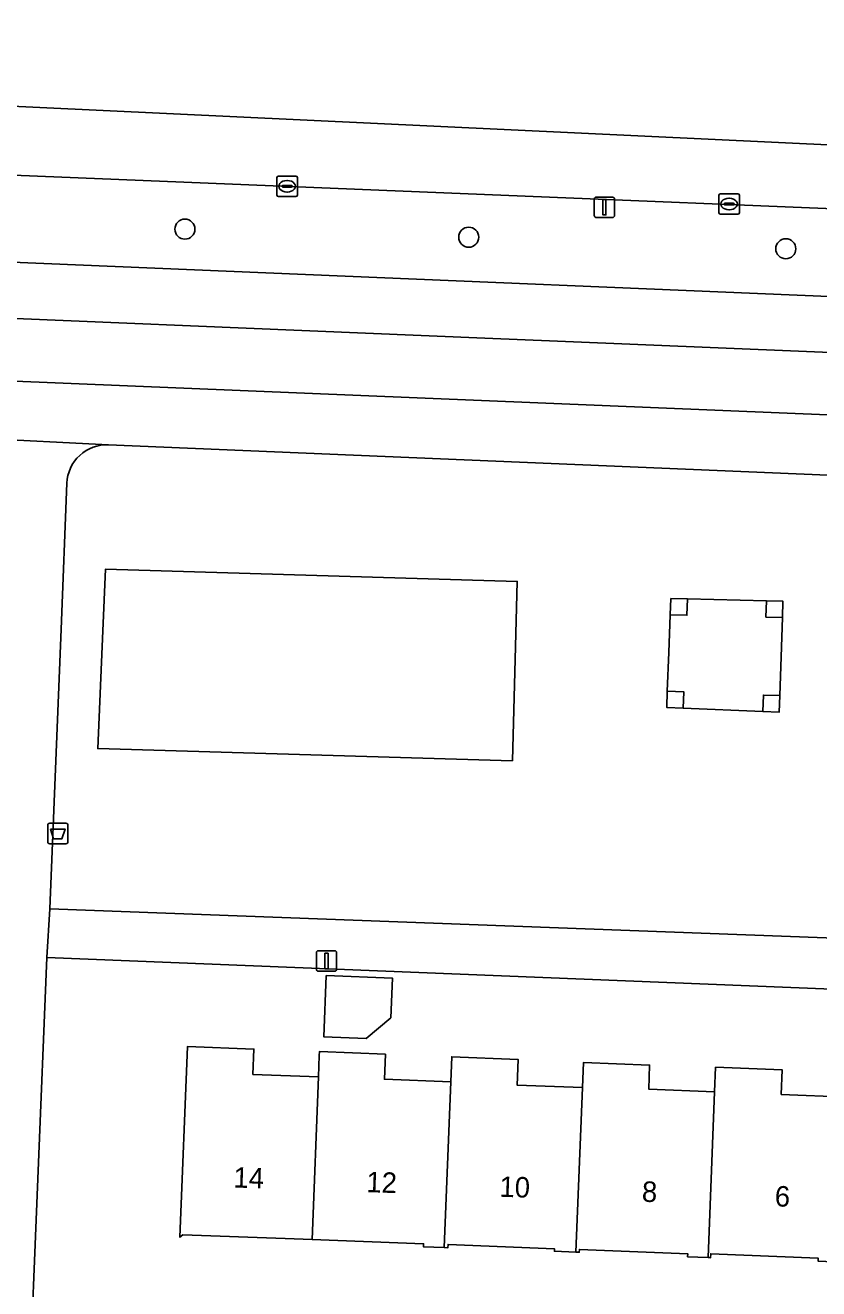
# Model space of a CAD drawing. Extents: x 161354 to 162026, y 386504 to 387460.
# Drawn here: x 161653.9 to 161692.6, y 387393.1 to 387454.8 of the extents above; entities that cross this region are included whole.
import ezdxf

# ---------------------------------------------------------------- set-up
doc = ezdxf.new("R2010")
doc.units = 0
for name, color, linetype in [('IMGEO_Afvalbak', 7, 'Continuous'), ('IMGEO_Berm_groen', 7, 'Continuous'), ('IMGEO_Boom', 7, 'Continuous'), ('IMGEO_Erf', 7, 'Continuous'), ('IMGEO_Fietspad_gesloten', 7, 'Continuous'), ('IMGEO_Grasland_overig', 7, 'Continuous'), ('IMGEO_Groenvoorziening', 7, 'Continuous'), ('IMGEO_Hoogspanningsmast', 7, 'Continuous'), ('IMGEO_Kolk', 7, 'Continuous'), ('IMGEO_Lichtmast', 7, 'Continuous'), ('IMGEO_Pand', 7, 'Continuous'), ('IMGEO_Pand_nummerreeks', 7, 'Continuous'), ('IMGEO_Rijbaan_lokaal_gesloten', 7, 'Continuous'), ('IMGEO_Voetpad_open', 7, 'Continuous')]:
    doc.layers.add(name, color=color, linetype=linetype)

msp = doc.modelspace()

# ---------------------------------------------------------------- linework, layer by layer
at = {"layer": 'IMGEO_Afvalbak'}
for p, q in [((161655.052, 387415.858), (161655.842, 387415.858)), ((161655.842, 387415.858), (161655.052, 387415.858)), ((161654.952, 387414.958), (161654.952, 387415.758)), ((161654.952, 387415.758), (161654.952, 387414.958)), ((161655.942, 387415.758), (161655.942, 387414.958)), ((161655.942, 387414.958), (161655.942, 387415.758)), ((161655.842, 387414.858), (161655.052, 387414.858)), ((161655.052, 387414.858), (161655.842, 387414.858))]:
    msp.add_line(p, q, dxfattribs=at)
msp.add_lwpolyline([(161655.095, 387415.572), (161655.799, 387415.572), (161655.65, 387415.102), (161655.244, 387415.102), (161655.095, 387415.572)], dxfattribs=at)
for centre, start, end in [((161655.052, 387415.758), 90, 180), ((161655.052, 387415.758), 90, 180), ((161655.842, 387415.758), 0, 90), ((161655.842, 387415.758), 360, 90), ((161655.052, 387414.958), 180, 270), ((161655.052, 387414.958), 180, 270), ((161655.842, 387414.958), 270, 0), ((161655.842, 387414.958), 270, 0)]:
    msp.add_arc(centre, 0.1, start, end, dxfattribs=at)
at = {"layer": 'IMGEO_Berm_groen'}
for points in [[(161739.669, 387443.941), (161735.771, 387444.103), (161577.085, 387450.606), (161570.123, 387450.845), (161568.939, 387450.72), (161566.731, 387450.192), (161564.732, 387449.345), (161557.191, 387446.309), (161554.684, 387445.276), (161553.519, 387444.83)], [(161612.89, 387444.91), (161652.822, 387443.267), (161706.244, 387441.015), (161723.243, 387440.365), (161738.753, 387439.947), (161739.398, 387439.93)], [(161679.83, 387439.386), (161676.294, 387439.535), (161644.429, 387440.874), (161614.558, 387442.129), (161612.683, 387442.214), (161610.883, 387442.256)], [(161586.996, 387439.386), (161587.121, 387438.74), (161591.835, 387439.274), (161601.898, 387439.584), (161610.753, 387439.197), (161612.483, 387439.13), (161628.393, 387438.471), (161644.302, 387437.813), (161676.122, 387436.495), (161707.941, 387435.177), (161736.908, 387434.048), (161739.654, 387433.94), (161739.77, 387436.897), (161738.649, 387436.943), (161708.067, 387438.213), (161679.83, 387439.386)]]:
    msp.add_lwpolyline(points, dxfattribs=at)
at = {"layer": 'IMGEO_Boom'}
for centre in [(161661.65, 387444.856), (161675.503, 387444.462), (161690.98, 387443.898)]:
    msp.add_circle(centre, 0.489, dxfattribs=at)
at = {"layer": 'IMGEO_Erf'}
for points in [[(161707.367, 387407.191), (161654.905, 387409.299), (161654.027, 387387.694)], [(161693.706, 387394.441), (161692.552, 387394.491), (161692.557, 387394.633), (161687.316, 387394.842), (161687.309, 387394.651), (161687.19, 387394.656), (161686.19, 387394.696), (161686.196, 387394.844), (161680.904, 387395.056), (161680.898, 387394.918), (161680.738, 387394.924), (161679.683, 387394.966), (161679.688, 387395.09), (161674.493, 387395.298), (161674.486, 387395.136), (161674.31, 387395.143), (161673.292, 387395.184), (161673.298, 387395.337), (161667.86, 387395.543), (161666.541, 387395.593), (161661.543, 387395.762), (161661.408, 387395.649), (161661.781, 387404.964), (161665.016, 387404.835), (161664.967, 387403.602), (161668.17, 387403.474), (161668.211, 387404.524), (161668.219, 387404.715), (161671.437, 387404.586), (161671.388, 387403.365), (161674.625, 387403.235), (161674.676, 387404.457), (161677.913, 387404.328), (161677.863, 387403.081), (161681.05, 387402.954), (161681.101, 387404.179), (161684.333, 387404.05), (161684.287, 387402.884), (161687.505, 387402.755), (161687.553, 387403.947), (161690.805, 387403.817), (161690.757, 387402.625), (161694.02, 387402.495)]]:
    msp.add_lwpolyline(points, dxfattribs=at)
msp.add_lwpolyline([(161671.707, 387406.366), (161670.502, 387405.35), (161668.43, 387405.433), (161668.55, 387408.423), (161671.784, 387408.293)], close=True, dxfattribs=at)
at = {"layer": 'IMGEO_Fietspad_gesloten'}
msp.add_lwpolyline([(161610.883, 387442.256), (161612.683, 387442.214), (161614.558, 387442.129), (161644.429, 387440.874), (161676.294, 387439.535), (161679.83, 387439.386), (161708.067, 387438.213), (161738.649, 387436.943), (161738.753, 387439.947), (161723.243, 387440.365), (161706.244, 387441.015), (161652.822, 387443.267), (161612.89, 387444.91)], dxfattribs=at)
at = {"layer": 'IMGEO_Grasland_overig'}
msp.add_lwpolyline([(161690.812, 387425.896), (161690.013, 387425.922), (161690.038, 387426.715), (161686.174, 387426.806), (161686.154, 387426.006), (161685.343, 387426.026), (161685.271, 387424.193), (161685.197, 387422.31), (161685.997, 387422.279), (161685.965, 387421.478), (161689.865, 387421.319), (161689.89, 387422.111), (161690.69, 387422.086), (161690.751, 387423.978)], close=True, dxfattribs=at)
at = {"layer": 'IMGEO_Groenvoorziening'}
for points in [[(161744.638, 387430.769), (161737.785, 387430.965), (161657.925, 387434.327)], [(161655.886, 387432.452), (161655.603, 387425.335), (161655.059, 387411.688), (161717.333, 387409.351), (161716.965, 387401.11), (161719.159, 387401.034), (161719.485, 387409.508), (161744.963, 387408.488), (161745.049, 387400.136), (161749.25, 387399.959), (161749.261, 387400.195), (161749.374, 387400.239), (161749.971, 387415.495), (161749.921, 387419.078)]]:
    msp.add_lwpolyline(points, dxfattribs=at)
for points in [[(161677.635, 387418.91), (161657.398, 387419.502), (161657.646, 387425.256), (161657.776, 387428.267), (161677.874, 387427.665), (161677.787, 387424.482)], [(161657.646, 387425.256), (161657.398, 387419.502), (161677.635, 387418.91), (161677.787, 387424.482), (161677.874, 387427.665), (161657.776, 387428.267)], [(161690.812, 387425.896), (161690.751, 387423.978), (161690.69, 387422.086), (161690.664, 387421.286), (161689.865, 387421.319), (161685.965, 387421.478), (161685.166, 387421.511), (161685.197, 387422.31), (161685.271, 387424.193), (161685.343, 387426.026), (161685.374, 387426.825), (161686.174, 387426.806), (161690.038, 387426.715), (161690.838, 387426.696)]]:
    msp.add_lwpolyline(points, close=True, dxfattribs=at)
msp.add_arc((161657.839, 387432.374), 1.955, 87.48169, 177.71963, dxfattribs=at)
at = {"layer": 'IMGEO_Hoogspanningsmast'}
for points in [[(161686.174, 387426.806), (161685.374, 387426.825), (161685.343, 387426.026), (161686.154, 387426.006)], [(161690.838, 387426.696), (161690.038, 387426.715), (161690.013, 387425.922), (161690.812, 387425.896)], [(161685.197, 387422.31), (161685.166, 387421.511), (161685.965, 387421.478), (161685.997, 387422.279)], [(161690.69, 387422.086), (161689.89, 387422.111), (161689.865, 387421.319), (161690.664, 387421.286)]]:
    msp.add_lwpolyline(points, close=True, dxfattribs=at)
at = {"layer": 'IMGEO_Kolk'}
for p, q in [((161666.139, 387446.522), (161666.139, 387447.374)), ((161666.214, 387447.448), (161667.066, 387447.448)), ((161667.14, 387447.374), (161667.14, 387446.522)), ((161666.398, 387446.942), (161666.398, 387446.954)), ((161666.836, 387446.905), (161666.438, 387446.905)), ((161666.441, 387446.991), (161666.839, 387446.991)), ((161666.65, 387446.668), (161666.625, 387446.668)), ((161666.627, 387447.228), (161666.652, 387447.228)), ((161666.882, 387446.954), (161666.882, 387446.942)), ((161667.066, 387446.448), (161666.214, 387446.448)), ((161687.713, 387445.655), (161687.713, 387446.507)), ((161687.788, 387446.581), (161688.64, 387446.581)), ((161687.972, 387446.075), (161687.972, 387446.087)), ((161688.41, 387446.038), (161688.012, 387446.038)), ((161688.015, 387446.124), (161688.413, 387446.124)), ((161688.201, 387446.361), (161688.226, 387446.361)), ((161688.456, 387446.087), (161688.456, 387446.075)), ((161688.714, 387446.507), (161688.714, 387445.655)), ((161688.64, 387445.581), (161687.788, 387445.581)), ((161688.224, 387445.801), (161688.199, 387445.801))]:
    msp.add_line(p, q, dxfattribs=at)
for points in [[(161666.139, 387446.522), (161666.139, 387447.374)], [(161666.214, 387447.448), (161667.066, 387447.448)], [(161667.14, 387447.374), (161667.14, 387446.522)], [(161667.066, 387446.448), (161666.214, 387446.448)], [(161687.713, 387445.655), (161687.713, 387446.507)], [(161687.788, 387446.581), (161688.64, 387446.581)], [(161688.714, 387446.507), (161688.714, 387445.655)], [(161688.64, 387445.581), (161687.788, 387445.581)]]:
    msp.add_lwpolyline(points, dxfattribs=at)
for centre, radius, start, end in [((161666.216, 387447.372), 0.0765, 91.55205, 178.44795), ((161666.216, 387447.372), 0.0765, 91.55205, 178.44795), ((161667.064, 387447.372), 0.0765, 1.55205, 88.44795), ((161667.064, 387447.372), 0.0765, 1.55205, 88.44795), ((161666.438, 387446.951), 0.0403, 85.87752, 175.75265), ((161666.435, 387446.941), 0.0366, 178.93798, 274.71019), ((161666.839, 387446.948), 0.043, 264.86636, 352.45326), ((161666.843, 387446.953), 0.0386, 1.73085, 96.63898), ((161666.216, 387446.524), 0.0765, 181.55205, 268.44795), ((161666.216, 387446.524), 0.0765, 181.55205, 268.44795), ((161667.064, 387446.524), 0.0765, 271.55205, 358.44795), ((161667.064, 387446.524), 0.0765, 271.55205, 358.44795), ((161687.79, 387446.505), 0.0765, 91.55205, 178.44795), ((161687.79, 387446.505), 0.0765, 91.55205, 178.44795), ((161688.012, 387446.084), 0.0403, 85.87752, 175.75265), ((161688.009, 387446.074), 0.0366, 178.93798, 274.71019), ((161688.413, 387446.081), 0.043, 264.86636, 352.45326), ((161688.417, 387446.086), 0.0386, 1.73085, 96.63898), ((161688.638, 387446.505), 0.0765, 1.55205, 88.44795), ((161688.638, 387446.505), 0.0765, 1.55205, 88.44795), ((161687.79, 387445.657), 0.0765, 181.55205, 268.44795), ((161687.79, 387445.657), 0.0765, 181.55205, 268.44795), ((161688.638, 387445.657), 0.0765, 271.55205, 358.44795), ((161688.638, 387445.657), 0.0765, 271.55205, 358.44795)]:
    msp.add_arc(centre, radius, start, end, dxfattribs=at)
for centre, major_axis, ratio, start_param, end_param in [((161666.626, 387446.948), (-0.387, 0.002), 0.722429, 4.712389, 7.853982), ((161666.651, 387446.948), (-0.39, 0.002), 0.717154, 1.570796, 4.712389), ((161688.2, 387446.081), (-0.387, 0.002), 0.722429, 4.712389, 7.853982), ((161688.225, 387446.081), (-0.39, 0.002), 0.717154, 1.570796, 4.712389)]:
    msp.add_ellipse(centre, major_axis=major_axis, ratio=ratio, start_param=start_param, end_param=end_param, dxfattribs=at)
at = {"layer": 'IMGEO_Lichtmast'}
for p, q in [((161681.63, 387445.521), (161681.63, 387446.321)), ((161681.63, 387446.321), (161681.63, 387445.521)), ((161681.73, 387446.421), (161682.52, 387446.421)), ((161682.52, 387446.421), (161681.73, 387446.421)), ((161682.62, 387446.321), (161682.62, 387445.521)), ((161682.62, 387445.521), (161682.62, 387446.321)), ((161682.52, 387445.421), (161681.73, 387445.421)), ((161681.73, 387445.421), (161682.52, 387445.421)), ((161668.067, 387408.735), (161668.067, 387409.535)), ((161668.067, 387409.535), (161668.067, 387408.735)), ((161668.167, 387409.635), (161668.957, 387409.635)), ((161668.957, 387409.635), (161668.167, 387409.635)), ((161669.057, 387409.535), (161669.057, 387408.735)), ((161669.057, 387408.735), (161669.057, 387409.535)), ((161668.957, 387408.635), (161668.167, 387408.635)), ((161668.167, 387408.635), (161668.957, 387408.635))]:
    msp.add_line(p, q, dxfattribs=at)
for points in [[(161682.05, 387446.296), (161682.2, 387446.296), (161682.2, 387445.546), (161682.05, 387445.546), (161682.05, 387446.296)], [(161668.487, 387409.51), (161668.637, 387409.51), (161668.637, 387408.76), (161668.487, 387408.76), (161668.487, 387409.51)]]:
    msp.add_lwpolyline(points, dxfattribs=at)
for centre, start, end in [((161681.73, 387446.321), 90, 180), ((161681.73, 387446.321), 90, 180), ((161682.52, 387446.321), 0, 90), ((161682.52, 387446.321), 360, 90), ((161681.73, 387445.521), 180, 270), ((161681.73, 387445.521), 180, 270), ((161682.52, 387445.521), 270, 0), ((161682.52, 387445.521), 270, 0), ((161668.167, 387409.535), 90, 180), ((161668.167, 387409.535), 90, 180), ((161668.957, 387409.535), 0, 90), ((161668.957, 387409.535), 360, 90), ((161668.167, 387408.735), 180, 270), ((161668.167, 387408.735), 180, 270), ((161668.957, 387408.735), 270, 0), ((161668.957, 387408.735), 270, 0)]:
    msp.add_arc(centre, 0.1, start, end, dxfattribs=at)
at = {"layer": 'IMGEO_Pand'}
for points in [[(161671.784, 387408.293), (161668.55, 387408.423), (161668.43, 387405.433), (161670.502, 387405.35), (161671.707, 387406.366)], [(161668.17, 387403.474), (161664.967, 387403.602), (161665.016, 387404.835), (161661.781, 387404.964), (161661.408, 387395.649), (161661.543, 387395.762), (161666.541, 387395.593), (161667.86, 387395.543)], [(161674.625, 387403.235), (161671.388, 387403.365), (161671.437, 387404.586), (161668.219, 387404.715), (161668.211, 387404.524), (161668.17, 387403.474), (161667.86, 387395.543), (161673.298, 387395.337), (161673.292, 387395.184), (161674.31, 387395.143)], [(161674.31, 387395.143), (161674.486, 387395.136), (161674.493, 387395.298), (161679.688, 387395.09), (161679.683, 387394.966), (161680.738, 387394.924), (161681.05, 387402.954), (161677.863, 387403.081), (161677.913, 387404.328), (161674.676, 387404.457), (161674.625, 387403.235)], [(161687.505, 387402.755), (161684.287, 387402.884), (161684.333, 387404.05), (161681.101, 387404.179), (161681.05, 387402.954), (161680.738, 387394.924), (161680.898, 387394.918), (161680.904, 387395.056), (161686.196, 387394.844), (161686.19, 387394.696), (161687.19, 387394.656)], [(161687.19, 387394.656), (161687.309, 387394.651), (161687.316, 387394.842), (161692.557, 387394.633), (161692.552, 387394.491), (161693.706, 387394.441), (161694.02, 387402.495), (161690.757, 387402.625), (161690.805, 387403.817), (161687.553, 387403.947), (161687.505, 387402.755)]]:
    msp.add_lwpolyline(points, close=True, dxfattribs=at)
at = {"layer": 'IMGEO_Rijbaan_lokaal_gesloten'}
msp.add_lwpolyline([(161739.727, 387446.755), (161611.63, 387452.826), (161559.208, 387454.807), (161559.197, 387453.359), (161566.731, 387450.192), (161568.939, 387450.72), (161570.123, 387450.845), (161577.085, 387450.606), (161735.771, 387444.103), (161739.669, 387443.941), (161739.727, 387446.755)], dxfattribs=at)
at = {"layer": 'IMGEO_Voetpad_open'}
for points in [[(161676.122, 387436.495), (161644.302, 387437.813), (161628.393, 387438.471), (161628.278, 387435.565), (161651.455, 387434.654), (161651.548, 387434.648), (161657.925, 387434.327), (161737.785, 387430.965), (161744.638, 387430.769), (161747.439, 387433.041), (161745.866, 387434.812)], [(161741.023, 387436.845), (161739.77, 387436.897), (161739.654, 387433.94), (161736.908, 387434.048), (161707.941, 387435.177), (161676.122, 387436.495)], [(161657.925, 387434.327), (161651.548, 387434.648), (161651.715, 387434.625), (161651.88, 387434.588), (161652.04, 387434.536), (161652.195, 387434.47), (161652.344, 387434.39), (161652.485, 387434.298), (161652.617, 387434.193), (161652.739, 387434.076), (161652.85, 387433.95), (161652.95, 387433.814), (161653.037, 387433.669), (161653.111, 387433.517), (161653.171, 387433.36), (161653.216, 387433.197), (161653.247, 387433.032), (161653.263, 387432.864), (161653.264, 387432.695), (161652.981, 387425.436), (161652.45, 387411.813), (161652.397, 387409.433), (161651.473, 387387.82)], [(161654.905, 387409.299), (161655.059, 387411.688), (161655.603, 387425.335), (161655.886, 387432.452)], [(161654.027, 387387.694), (161654.905, 387409.299)]]:
    msp.add_lwpolyline(points, dxfattribs=at)
msp.add_lwpolyline([(161655.059, 387411.688), (161654.905, 387409.299), (161707.367, 387407.191), (161708.915, 387407.129), (161714.96, 387406.886), (161714.772, 387402.456), (161714.727, 387401.41), (161714.717, 387401.188), (161716.965, 387401.11), (161717.333, 387409.351)], close=True, dxfattribs=at)
msp.add_arc((161657.839, 387432.374), 1.955, 87.48169, 177.71963, dxfattribs=at)

# ---------------------------------------------------------------- texts
at = {"layer": 'IMGEO_Pand_nummerreeks'}
for s, rotation, p in [('14', 358.00611, (161664.006, 387398.08)), ('12', 358.00611, (161670.494, 387397.855)), ('10', 358.00827, (161676.992, 387397.629)), ('8', 358.00827, (161683.943, 387397.387)), ('6', 358.00827, (161690.43, 387397.161))]:
    msp.add_text(s, height=1, rotation=rotation, dxfattribs=at).set_placement(p)

doc.saveas('drawing.dxf')
